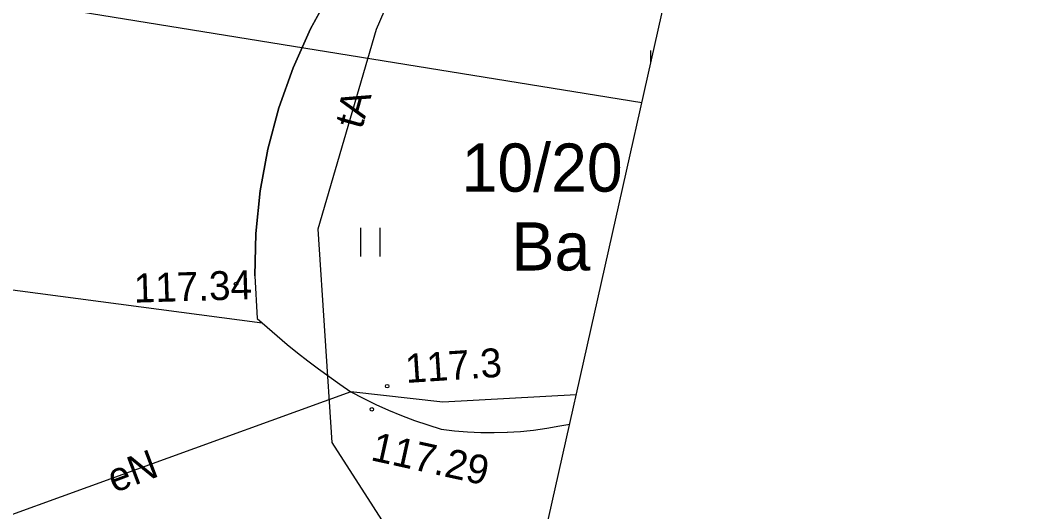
# Model space of a CAD drawing. Extents: x 6424617 to 6425697, y 5665845 to 5667190.
# Drawn here: x 6425421.67 to 6425447.87, y 5666316.36 to 5666329.12 of the extents above; entities that cross this region are included whole.
import ezdxf

# ---------------------------------------------------------------- set-up
doc = ezdxf.new("R2010")
doc.units = 0
for name, color, linetype in [('Warstwa 12', 7, 'Continuous'), ('Warstwa 13', 7, 'Continuous'), ('Warstwa 15', 7, 'Continuous'), ('Warstwa 2', 7, 'Continuous'), ('Warstwa 25', 7, 'Continuous'), ('Warstwa 5', 7, 'Continuous'), ('Warstwa 6', 7, 'Continuous'), ('Warstwa 63', 7, 'Continuous'), ('Warstwa 8', 7, 'Continuous')]:
    doc.layers.add(name, color=color, linetype=linetype)

msp = doc.modelspace()

# ---------------------------------------------------------------- linework, layer by layer
at = {"layer": 'Warstwa 12'}
for points in [[(6425442.733, 5666353.01), (6425443.055, 5666352.564), (6425442.431, 5666349.563), (6425441.389, 5666346.095), (6425440.465, 5666345.766), (6425435.449, 5666345.337), (6425427.371, 5666343.874), (6425424.101, 5666339.733), (6425432.094, 5666331.636), (6425430.9, 5666328.87), (6425429.388, 5666323.698), (6425429.751, 5666318.164), (6425432.969, 5666313.154)], [(6425372.086, 5666347.268), (6425373.194, 5666346.946), (6425381.905, 5666344.561), (6425389.18, 5666342.374), (6425390.275, 5666342.01), (6425389.074, 5666338.625), (6425388.098, 5666335.616), (6425410.349, 5666331.428), (6425437.797, 5666326.979)], [(6425436.096, 5666319.395), (6425432.634, 5666319.209), (6425430.247, 5666319.478), (6425419.358, 5666315.528), (6425411.263, 5666317.616)]]:
    msp.add_lwpolyline(points, dxfattribs=at)
at = {"layer": 'Warstwa 13'}
msp.add_circle((6425431.19, 5666319.62), 0.045, dxfattribs=at)
at = {"layer": 'Warstwa 25'}
for centre in [(6425427.268, 5666322.278), (6425430.793, 5666319.022)]:
    msp.add_circle(centre, 0.045, dxfattribs=at)
at = {"layer": 'Warstwa 5'}
for p, q in [((6425429.2, 5666328.891), (6425429.729, 5666329.861)), ((6425428.75, 5666327.882), (6425429.2, 5666328.891)), ((6425438.03, 5666328.019), (6425438.03, 5666328.332)), ((6425428.381, 5666326.84), (6425428.75, 5666327.882)), ((6425428.096, 5666325.772), (6425428.381, 5666326.84)), ((6425427.896, 5666324.685), (6425428.096, 5666325.772)), ((6425427.783, 5666323.585), (6425427.896, 5666324.685)), ((6425430.507, 5666322.982), (6425430.507, 5666323.732)), ((6425431.007, 5666322.982), (6425431.007, 5666323.732)), ((6425427.758, 5666322.48), (6425427.783, 5666323.585)), ((6425427.758, 5666322.48), (6425427.82, 5666321.377)), ((6425427.82, 5666321.377), (6425427.948, 5666321.263)), ((6425427.948, 5666321.263), (6425428.076, 5666321.149)), ((6425428.076, 5666321.149), (6425428.336, 5666320.925)), ((6425428.336, 5666320.925), (6425428.599, 5666320.706)), ((6425428.599, 5666320.706), (6425428.865, 5666320.49)), ((6425428.865, 5666320.49), (6425429.135, 5666320.279)), ((6425429.135, 5666320.279), (6425429.408, 5666320.072)), ((6425429.408, 5666320.072), (6425429.685, 5666319.869)), ((6425429.685, 5666319.869), (6425429.964, 5666319.671)), ((6425429.964, 5666319.671), (6425430.247, 5666319.478)), ((6425430.247, 5666319.478), (6425430.568, 5666319.308)), ((6425430.568, 5666319.308), (6425430.895, 5666319.148)), ((6425430.895, 5666319.148), (6425431.226, 5666318.998)), ((6425431.226, 5666318.998), (6425431.562, 5666318.859)), ((6425431.562, 5666318.859), (6425431.903, 5666318.732)), ((6425431.903, 5666318.732), (6425432.247, 5666318.615)), ((6425435.667, 5666318.592), (6425435.926, 5666318.637)), ((6425432.247, 5666318.615), (6425432.595, 5666318.509)), ((6425432.595, 5666318.509), (6425432.936, 5666318.467)), ((6425432.936, 5666318.467), (6425433.278, 5666318.438)), ((6425433.278, 5666318.438), (6425433.62, 5666318.422)), ((6425433.62, 5666318.422), (6425433.963, 5666318.418)), ((6425433.963, 5666318.418), (6425434.312, 5666318.428)), ((6425434.312, 5666318.428), (6425434.649, 5666318.449)), ((6425434.649, 5666318.449), (6425434.812, 5666318.466)), ((6425434.812, 5666318.466), (6425434.99, 5666318.484)), ((6425434.99, 5666318.484), (6425435.33, 5666318.532)), ((6425435.33, 5666318.532), (6425435.667, 5666318.592))]:
    msp.add_line(p, q, dxfattribs=at)
at = {"layer": 'Warstwa 6'}
msp.add_lwpolyline([(6425429.729, 5666329.861), (6425429.2, 5666328.891), (6425428.75, 5666327.882), (6425428.381, 5666326.84), (6425428.096, 5666325.772), (6425427.896, 5666324.685), (6425427.783, 5666323.585), (6425427.758, 5666322.48), (6425427.82, 5666321.377), (6425428.076, 5666321.149), (6425428.336, 5666320.925), (6425428.599, 5666320.706), (6425428.865, 5666320.49), (6425429.135, 5666320.279), (6425429.408, 5666320.072), (6425429.685, 5666319.869), (6425429.964, 5666319.671), (6425430.247, 5666319.478), (6425430.568, 5666319.308), (6425430.895, 5666319.148), (6425431.226, 5666318.998), (6425431.562, 5666318.859), (6425431.903, 5666318.732), (6425432.247, 5666318.615), (6425432.595, 5666318.509), (6425432.936, 5666318.467), (6425433.278, 5666318.438), (6425433.62, 5666318.422), (6425433.963, 5666318.418), (6425434.306, 5666318.427), (6425434.649, 5666318.449), (6425434.99, 5666318.484), (6425435.33, 5666318.532), (6425435.667, 5666318.592), (6425435.926, 5666318.637)], dxfattribs=at)
at = {"layer": 'Warstwa 63'}
msp.add_lwpolyline([(6425341.164, 5665895.978), (6425588.9, 5667000.928), (6424898.307, 5667155.763), (6424650.57, 5666050.814)], close=True, dxfattribs=at)
at = {"layer": 'Warstwa 8'}
for p, q in [((6425429.2, 5666328.891), (6425429.729, 5666329.861)), ((6425428.75, 5666327.882), (6425429.2, 5666328.891)), ((6425428.381, 5666326.84), (6425428.75, 5666327.882)), ((6425428.096, 5666325.772), (6425428.381, 5666326.84)), ((6425427.896, 5666324.685), (6425428.096, 5666325.772)), ((6425401.517, 5666324.766), (6425427.948, 5666321.263)), ((6425401.517, 5666324.766), (6425427.948, 5666321.263)), ((6425427.783, 5666323.585), (6425427.896, 5666324.685)), ((6425427.758, 5666322.48), (6425427.783, 5666323.585)), ((6425427.758, 5666322.48), (6425427.82, 5666321.377)), ((6425427.82, 5666321.377), (6425428.076, 5666321.149)), ((6425427.82, 5666321.377), (6425427.948, 5666321.263)), ((6425427.82, 5666321.377), (6425427.948, 5666321.263)), ((6425428.076, 5666321.149), (6425428.336, 5666320.925)), ((6425428.336, 5666320.925), (6425428.599, 5666320.706)), ((6425428.599, 5666320.706), (6425428.865, 5666320.49)), ((6425428.865, 5666320.49), (6425429.135, 5666320.279)), ((6425429.135, 5666320.279), (6425429.408, 5666320.072)), ((6425429.408, 5666320.072), (6425429.685, 5666319.869)), ((6425429.685, 5666319.869), (6425429.964, 5666319.671)), ((6425429.964, 5666319.671), (6425430.247, 5666319.478)), ((6425430.247, 5666319.478), (6425430.568, 5666319.308)), ((6425430.568, 5666319.308), (6425430.895, 5666319.148)), ((6425430.895, 5666319.148), (6425431.226, 5666318.998)), ((6425431.226, 5666318.998), (6425431.562, 5666318.859)), ((6425431.562, 5666318.859), (6425431.903, 5666318.732)), ((6425431.903, 5666318.732), (6425432.247, 5666318.615)), ((6425435.667, 5666318.592), (6425435.926, 5666318.637)), ((6425432.247, 5666318.615), (6425432.595, 5666318.509)), ((6425432.595, 5666318.509), (6425432.936, 5666318.467)), ((6425432.936, 5666318.467), (6425433.278, 5666318.438)), ((6425433.278, 5666318.438), (6425433.62, 5666318.422)), ((6425433.62, 5666318.422), (6425433.963, 5666318.418)), ((6425433.963, 5666318.418), (6425434.306, 5666318.427)), ((6425434.306, 5666318.427), (6425434.649, 5666318.449)), ((6425434.649, 5666318.449), (6425434.99, 5666318.484)), ((6425434.99, 5666318.484), (6425435.33, 5666318.532)), ((6425435.33, 5666318.532), (6425435.667, 5666318.592))]:
    msp.add_line(p, q, dxfattribs=at)

# ---------------------------------------------------------------- texts
at = {"layer": 'Warstwa 13'}
for s, rotation, p in [('tA', 74.3928, (6425430.534, 5666326.265)), ('117.3', 3.7758, (6425431.682, 5666319.703)), ('eN', 20.6265, (6425424.104, 5666316.844))]:
    msp.add_text(s, height=0.75, rotation=rotation, dxfattribs=at).set_placement(p)
at = {"layer": 'Warstwa 15'}
msp.add_text('10/20', height=1.25, dxfattribs=at).set_placement((6425433.119, 5666324.667))
at = {"layer": 'Warstwa 2'}
msp.add_text('Ba', height=1.25, dxfattribs=at).set_placement((6425434.417, 5666322.622))
at = {"layer": 'Warstwa 25'}
for s, rotation, p in [('117.34', 1.7533, (6425424.625, 5666321.787)), ('117.29', 347.5562, (6425430.736, 5666317.706))]:
    msp.add_text(s, height=0.75, rotation=rotation, dxfattribs=at).set_placement(p)

doc.saveas('drawing.dxf')
